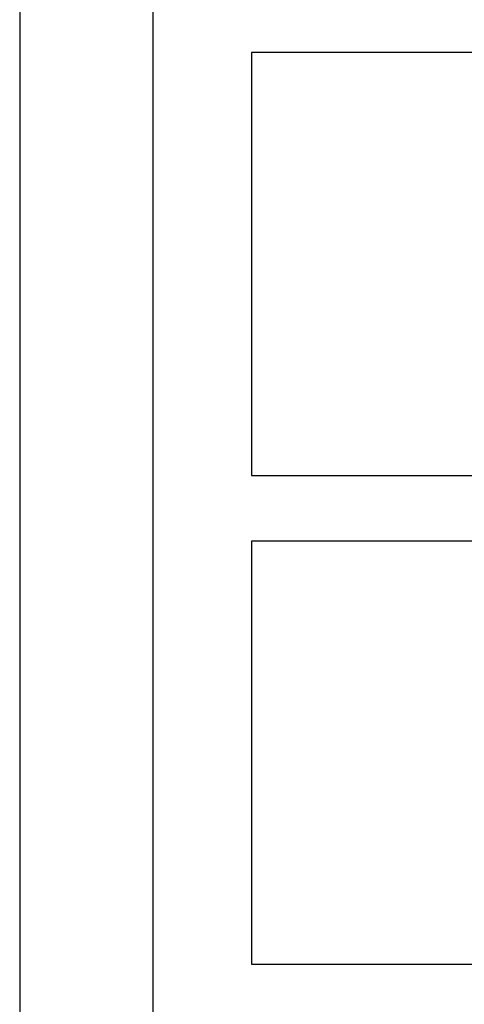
# Model space of a CAD drawing. Header units: inches. Extents: x 18 to 846, y -67 to 561.
# Tile 395 of 656: x 420.55 to 421.9, y 201.7 to 204.68. Entities that reach past the tile are written whole.
import ezdxf

# ---------------------------------------------------------------- set-up
doc = ezdxf.new("R2010")
doc.units = ezdxf.units.IN
doc.header["$LTSCALE"] = 24
doc.header["$MEASUREMENT"] = 0
doc.layers.add('Visible (ANSI)', color=7, linetype='Continuous', lineweight=30)

msp = doc.modelspace()

# ---------------------------------------------------------------- linework, layer by layer
at = {"layer": 'Visible (ANSI)'}
for p, q in [((420.55251, 205.45122), (420.55251, 197.9923)), ((420.95538, 197.9923), (420.95538, 205.45122)), ((422.8145, 204.57737), (421.25338, 204.57737)), ((421.25338, 204.57737), (421.25338, 203.29815)), ((421.25338, 203.29815), (422.3217, 203.29815)), ((422.31494, 203.10003), (421.25338, 203.10003)), ((421.25338, 203.10003), (421.25338, 201.82082)), ((421.25338, 201.82082), (422.77025, 201.82082))]:
    msp.add_line(p, q, dxfattribs=at)

doc.saveas('drawing.dxf')
